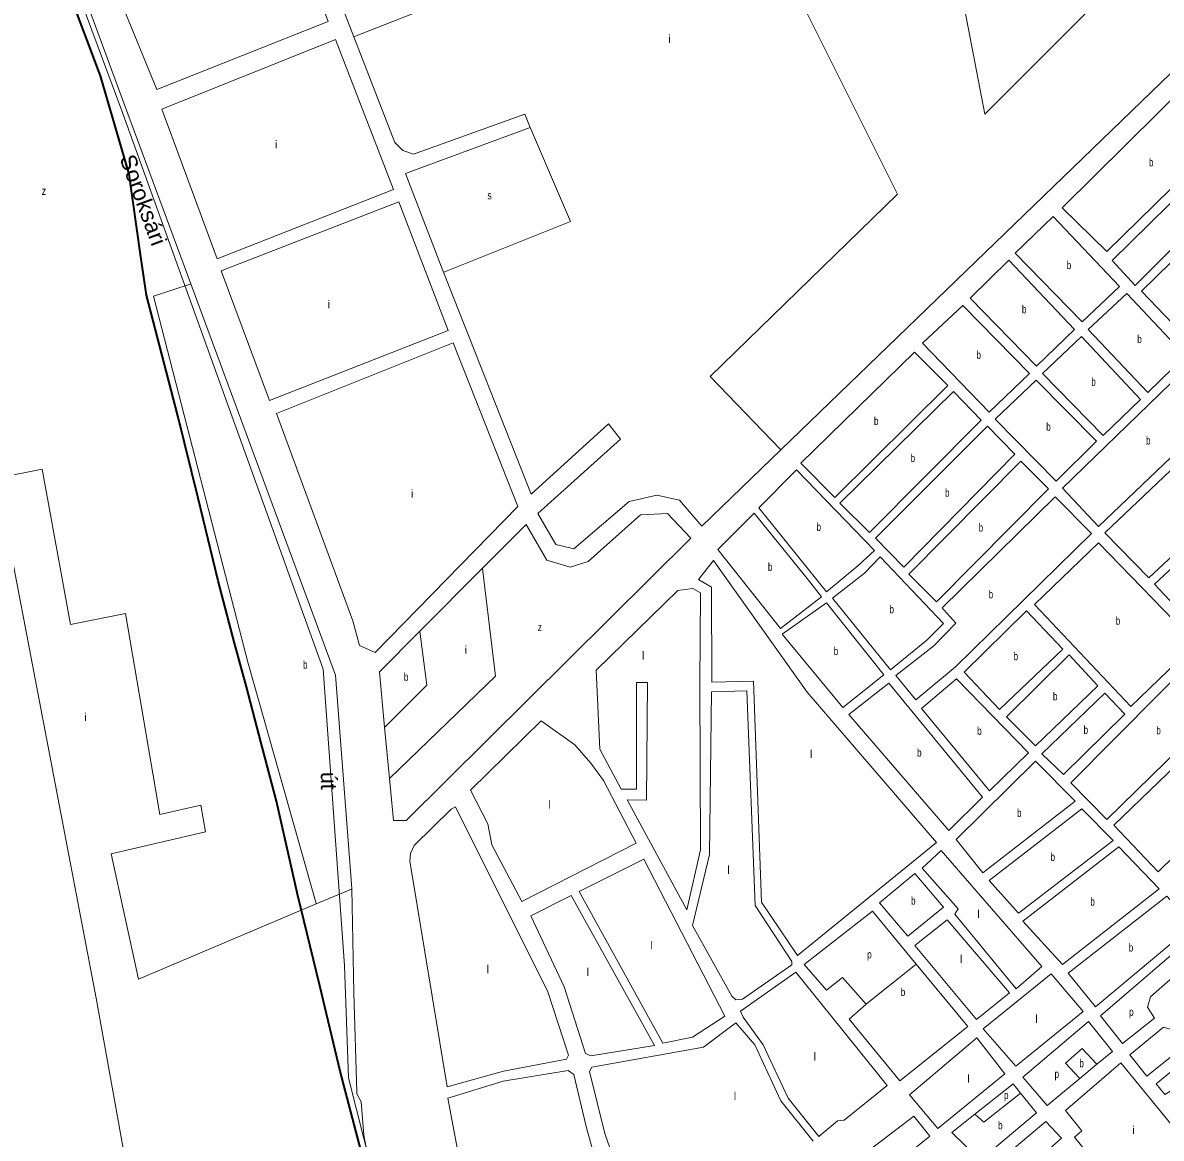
# Model space of a CAD drawing. Extents: x 639657 to 671642, y 222838 to 252123.
# Drawn here: x 653020 to 654443, y 232711 to 234105 of the extents above; entities that cross this region are included whole.
import ezdxf
from ezdxf.enums import TextEntityAlignment as Align

# ---------------------------------------------------------------- set-up
doc = ezdxf.new("R2010")
doc.units = 0
doc.header["$LTSCALE"] = 4
for name, color, linetype, lineweight in [('1', 7, 'Continuous', 13), ('21', 7, 'Continuous', 13), ('5', 7, 'Continuous', 13), ('57', 7, 'Continuous', 35)]:
    doc.layers.add(name, color=color, linetype=linetype, lineweight=lineweight)
doc.layers.add('22', color=7, linetype='Continuous')
doc.layers.add('7', color=7, linetype='Continuous')

msp = doc.modelspace()

# ---------------------------------------------------------------- linework, layer by layer
at = {"layer": '1'}
for p, q in [((653741.171, 233197.403), (653768.183, 233147.541)), ((654257.61, 232779.4), (654209.868, 232741.381))]:
    msp.add_line(p, q, dxfattribs=at)
for points in [[(653230.236, 233778.704), (653147.35, 234002.53), (652951.92, 234532.82), (652888.54, 234648.52), (652677.27, 235014.9), (652582.2, 235169.16), (652533.15, 235140.35), (652841.24, 234681.91), (652915.24, 234543.28), (652936.9, 234438.04), (652919.899, 234426.046)], [(654985.333, 234555.363), (654904.216, 234476.948), (653967.4, 233571.338)], [(653654.42, 233974.04), (653647.54, 233990.94), (653508.5, 233940.77), (653495.09, 233945.58), (653485.29, 233955.65), (653434.171, 234087.499), (653400.76, 234173.676)], [(653546.083, 233793.265), (653542.28, 233802.91), (653498.47, 233916.52), (653654.42, 233974.04)], [(653686.27, 233453.09), (653663.95, 233491.87), (653767.07, 233584.84), (653751.98, 233603.78), (653655.4, 233515.97), (653546.083, 233793.265)], [(653431.427, 233022.842), (653431.3, 233028.73), (653411.18, 233290.08), (653230.236, 233778.704)], [(653967.4, 233571.338), (653868.88, 233476.1), (653840.77, 233508.74), (653812.6, 233514.94), (653777.89, 233507.02), (653708.97, 233447.79), (653686.27, 233453.09)], [(653825.93, 233491.87), (653854.85, 233461.22), (653499.5, 233108.36), (653483.38, 233108.25), (653478.474, 233160.811), (653472.487, 233224.945)], [(653594.867, 233423.555), (653649.11, 233478.1), (653675.27, 233433.68), (653704.2, 233425.07), (653726.83, 233431.95), (653791.97, 233490.15), (653825.93, 233491.87)], [(653472.487, 233224.945), (653466.04, 233294.01), (653516.542, 233344.793), (653594.867, 233423.555)], [(653866.3, 233278.62), (653867.08, 233392.63), (653857.37, 233398.13), (653838.92, 233395.82), (653736.72, 233296.15), (653741.171, 233197.403)], [(653775.403, 233134.215), (653799.636, 233133.753), (653800.784, 233280.821), (653787.006, 233280.821), (653787.006, 233147.541), (653768.183, 233147.541)], [(653775.403, 233134.215), (653849.95, 232996.61), (653866.94, 233071.89), (653866.3, 233278.62)], [(653437.95, 232767.04), (653437.891, 232769.04), (653434.219, 232892.98), (653431.427, 233022.842)], [(654081.92, 232995.08), (653996.41, 232928.3), (654024.51, 232896.39), (654044.54, 232912.03), (654074.11, 232879.09)], [(654074.11, 232879.09), (654052.79, 232860.23), (654116, 232782.96), (654200.84, 232850.86), (654136.497, 232928.892), (654081.92, 232995.08)], [(654014.963, 232713.614), (654038.09, 232733.09), (654046.69, 232733.93), (654100.3, 232777.41), (653985.97, 232918.71), (653916.93, 232870.12), (653920.22, 232862.64)], [(653911.143, 232855.723), (653870.92, 232825.07), (653731.52, 232800.25), (653728.35, 232794.64), (653747.46, 232717.32), (653756.92, 232691), (653766.81, 232671.28)], [(653911.143, 232855.723), (653935.122, 232828.128), (653967.271, 232758.041), (654007.973, 232707.728)], [(653920.22, 232862.64), (653945.456, 232828.128), (653976.457, 232761.488), (654014.963, 232713.614)], [(654362.252, 232803.732), (654381.71, 232819.91), (654351.71, 232857.15), (654269.88, 232787.75)], [(654269.88, 232787.75), (654300.31, 232752.23), (654340.955, 232786.025), (654362.252, 232803.732)], [(654490.49, 232662.19), (654501.05, 232672.47), (654391.99, 232805.49), (654323.08, 232746.16), (654343.43, 232720.76), (654334.17, 232712.83), (654421.359, 232604.808), (654504.93, 232501.27)], [(653254.14, 232496.55), (653449.43, 232522.03), (653454.39, 232520.57), (653481.84, 232525.52), (653498.06, 232538.11), (653476.09, 232597.16), (653468.56, 232598.6), (653446.33, 232715.38), (653443.19, 232757), (653437.95, 232767.04)], [(654209.868, 232741.381), (654180.96, 232718.36), (654216.55, 232683.9), (654286.75, 232743.02), (654266.871, 232767.837), (654257.61, 232779.4)], [(654274.154, 232672.782), (654317.84, 232711.37), (654298.33, 232732.47), (654253.466, 232694.311), (654206.676, 232654.513)]]:
    msp.add_lwpolyline(points, dxfattribs=at)
for points in [[(653360.33, 234218.61), (653142.73, 234132.65), (653187.84, 234021.81), (653402.01, 234106.79)], [(653411.28, 234084.1), (653194.19, 233997.22), (653263.35, 233810.08), (653483.57, 233896.53)], [(654478.76, 234032.28), (654534.4, 233976.04), (654374.8, 233819.14), (654319.07, 233873.64)], [(654574.31, 233940.27), (654546.02, 233970), (654381.22, 233807.95), (654409.94, 233776.93)], [(654621.46, 233892.02), (654583.53, 233931.87), (654417.87, 233769.82), (654457.74, 233728.46)], [(653490.13, 233881.53), (653268.3, 233795.07), (653328.58, 233633.22), (653552.01, 233720.77)], [(654260.05, 233817.05), (654307.44, 233862.92), (654390.38, 233775.47), (654343.86, 233731.54)], [(654203.82, 233761.1), (654252.07, 233808.26), (654334.16, 233721.67), (654286.77, 233675.8)], [(654399.82, 233766.64), (654351.35, 233721.85), (654425.94, 233643.02), (654472.9, 233688.89)], [(654144.59, 233704.94), (654194.99, 233751.88), (654277.94, 233667.01), (654227.54, 233618.57)], [(653558.03, 233705.23), (653337.49, 233616.87), (653432.67, 233357.76), (653440.95, 233327.19), (653460.73, 233318.32), (653639.05, 233500.48)], [(654342.95, 233713.27), (654294.49, 233666.97), (654369.94, 233589.44), (654416.89, 233634.23)], [(654034.73, 233511.8), (653992.36, 233554.91), (654134.46, 233693.36), (654176.04, 233652)], [(654527.55, 233631.59), (654481.26, 233680.48), (654319.27, 233523.59), (654364.28, 233475.78)], [(654286.52, 233658.4), (654235.04, 233609.74), (654311.35, 233532.42), (654361.75, 233582.36)], [(654183.12, 233644.25), (654041.16, 233504.7), (654078.25, 233468.08), (654217.84, 233608.71)], [(654593.14, 233566.54), (654535.91, 233622.98), (654372, 233467.81), (654427.09, 233411.39)], [(654225.56, 233600.96), (654085.54, 233460.98), (654121.12, 233424.8), (654259.86, 233566.06)], [(654267.35, 233557.24), (654127.33, 233415.97), (654162.06, 233381.51), (654301.65, 233522.78)], [(654643.72, 233513.55), (654601.07, 233559.21), (654434.16, 233403.64), (654477.24, 233357.98)], [(653940.08, 233499.12), (654024.42, 233393.85), (654063.75, 233426.65), (654084.64, 233445.72), (653986.95, 233546.62)], [(654170.85, 233371.61), (654168.92, 233373.98), (654310.01, 233512.87), (654355.67, 233466.99), (654185.5, 233300.24), (654136.19, 233259.11), (654111.12, 233289.67), (654158.49, 233326.73), (654186.06, 233355.03)], [(653966.87, 233348.2), (654018.16, 233387.78), (654000.53, 233410.68), (653934.12, 233492.2), (653888.54, 233447.14)], [(654486.11, 233329.7), (654404.68, 233250.62), (654284.23, 233378.12), (654364.37, 233455.28)], [(654104.26, 233296.57), (654032.06, 233386.33), (654072.11, 233417.39), (654091.5, 233437.76), (654170.81, 233354.63), (654149.69, 233333.63)], [(654000.27, 233268.79), (653883.4, 233433.04), (653864.68, 233409.32), (653880.64, 233399.93), (653881.1, 233281.11), (653933.49, 233282.43), (653943.29, 233006.23), (653988.35, 232939.89), (654161.85, 233080.83)], [(654024.62, 233380.47), (653969.07, 233340.99), (654044.71, 233249.56), (654095.96, 233290.26)], [(654319.76, 233322.59), (654274.11, 233370.19), (654196.33, 233293.89), (654240.7, 233247.15)], [(654541.63, 233272.83), (654495.34, 233322.37), (654329.66, 233155.62), (654374.68, 233109.53)], [(654363.27, 233276.72), (654327.7, 233315.27), (654249.49, 233237.89), (654285.72, 233201.71)], [(654219.16, 233137.41), (654102.39, 233280.15), (654052.21, 233240.73), (654177.15, 233096.05)], [(654227.99, 233145.55), (654143.14, 233248.46), (654187.07, 233285.31), (654276.89, 233192.92)], [(653981.06, 232932.29), (653981.09, 232928.21), (653919.6, 232884.95), (653911.23, 232884.24), (653906.25, 232888.92), (653857.2, 232977.14), (653878.16, 233065.77), (653880.77, 233269.09), (653924.78, 233270.33), (653935.38, 233002.3)], [(654397.14, 233241.18), (654372.06, 233267.46), (654293.43, 233191.8), (654320.45, 233165.74)], [(654605.08, 233206.93), (654551.28, 233264), (654383.47, 233102.42), (654438.99, 233044.27)], [(653668.02, 233232.9), (653579.81, 233146.27), (653601.43, 233104.16), (653606.37, 233077.8), (653643.9, 233007.28), (653786.77, 233080), (653745.74, 233158.43), (653730.1, 233179.98), (653710.15, 233202.99)], [(654335.19, 233132.4), (654285.67, 233182.58), (654186.36, 233084.42), (654219.79, 233043.09)], [(653560.87, 233125.28), (653555.51, 233122.46), (653509.29, 233076.97), (653504.64, 233067.27), (653503.86, 233057.6), (653550.66, 232775.51), (653621.16, 232795.22), (653699.87, 232810.06), (653702.19, 232815.24), (653676.4, 232894.43)], [(654382.78, 233083.51), (654343.55, 233123.14), (654227.71, 233033.4), (654264.15, 232992.71)], [(654188.94, 232998.05), (654184.85, 232991.18), (654261.34, 232898.19), (654293.43, 232926.04), (654167.85, 233070.93), (654144.15, 233048.86)], [(654269.71, 232982.6), (654319.22, 232928.55), (654440.22, 233023), (654389.85, 233075.55)], [(653715.61, 233019.67), (653796.17, 233060.12), (653897.66, 232863.94), (653857.28, 232837.63), (653819.98, 232830.21)], [(654125.9, 232964.04), (654090.54, 233005.37), (654134.9, 233042.22), (654170.47, 233000.03)], [(653809.69, 232827.33), (653729.9, 232814.19), (653723.43, 232817.35), (653696.76, 232900.62), (653655.21, 232989.35), (653705.32, 233014.5)], [(654326.29, 232917.58), (654360.57, 232875.6), (654482.45, 232977.56), (654449.44, 233013.74)], [(654134.68, 232952.2), (654211.82, 232859.85), (654252.95, 232893.05), (654175.16, 232984.33)], [(654503.039, 232949.93), (654487.975, 232968.302), (654366.841, 232864.32), (654394.397, 232829.851), (654434.01, 232861.448), (654425.398, 232875.236), (654429.417, 232887.874), (654450.658, 232906.832)], [(654220.17, 232848.02), (654260.89, 232801.52), (654345.08, 232869.63), (654305.01, 232916.99)], [(654469.59, 232849.061), (654525.864, 232892.47), (654541.939, 232913.151), (654558.013, 232895.917), (654424.823, 232789.062), (654403.583, 232815.489), (654445.491, 232849.958), (654458.121, 232846.511)], [(654436.41, 232779.39), (654447.12, 232765.83), (654597.33, 232857.4), (654568.61, 232887.77)], [(654247.11, 232791.88), (654163.35, 232723.34), (654128.21, 232765.74), (654212.41, 232836.65)], [(653708.83, 232790.82), (653701.92, 232795.92), (653620.41, 232782.55), (653551.42, 232761.57), (653567.37, 232677.35), (653583.05, 232625.11), (653615.77, 232539.55), (653814.25, 232563.58), (653743.77, 232670.07), (653735.26, 232686.74), (653724.19, 232725.92)], [(653906.64, 232661.83), (653816.42, 232597.58), (653838.71, 232565.73), (653896.21, 232573.53), (653936.91, 232585.04), (653969.39, 232605.72), (653995.04, 232625.74), (654015.44, 232606.4), (654084.76, 232658.22), (654153.45, 232714.13), (654133.52, 232738.88), (654029.96, 232659.64), (654008.12, 232683.99)]]:
    msp.add_lwpolyline(points, close=True, dxfattribs=at)
at = {"layer": '21'}
for points in [[(653967.4, 233571.338), (653966.92, 233571.838), (653879.185, 233663.146), (654113.132, 233891.016), (653910.378, 234296.811), (653988.361, 234331.147), (653903.373, 234514.327), (653903.141, 234514.827)], [(653556.435, 234239.766), (653592.21, 234150.1), (653434.671, 234087.697), (653434.171, 234087.499)], [(653654.42, 233974.04), (653654.633, 233973.54), (653704.505, 233856.679), (653546.51, 233793.436), (653546.083, 233793.265)], [(653386.962, 233004.06), (653386.821, 233004.56), (653301.588, 233306.057), (653183.937, 233763.261), (653229.736, 233778.537), (653230.236, 233778.704)], [(652987.643, 233535.991), (653044.716, 233547.413), (653080.011, 233353.15), (653148.641, 233366.886), (653191.78, 233115.718), (653242.763, 233127.492), (653248.645, 233094.134), (653130.993, 233066.662), (653165.044, 232910.321), (653386.962, 233004.06)], [(653478.474, 233160.811), (653478.974, 233161.293), (653610.926, 233288.566), (653594.926, 233423.055), (653594.867, 233423.555)], [(653472.487, 233224.945), (653472.987, 233225.445), (653525.145, 233277.641), (653516.606, 233344.293), (653516.542, 233344.793)], [(653386.962, 233004.06), (653430.927, 233022.631), (653431.427, 233022.842)], [(654074.11, 232879.09), (654074.61, 232879.489), (654135.997, 232928.493), (654136.497, 232928.892)], [(654340.955, 232786.025), (654340.491, 232786.525), (654323.21, 232805.149), (654343.877, 232823.532), (654361.788, 232804.232), (654362.252, 232803.732)], [(654209.868, 232741.381), (654210.368, 232740.943), (654221.021, 232731.615), (654266.371, 232767.442), (654266.871, 232767.837)]]:
    msp.add_lwpolyline(points, dxfattribs=at)
msp.add_lwpolyline([(654155.932, 234335.673), (654222.308, 233990.904), (654347.08, 234115.764), (654309.648, 234315.54), (654253.501, 234359.241)], close=True, dxfattribs=at)
at = {"layer": '5'}
msp.add_line((653112.15, 232886.35), (653164.81, 232594.53), dxfattribs=at)
msp.add_lwpolyline([(652983.07, 233559.85), (652987.643, 233535.991), (653112.15, 232886.35)], dxfattribs=at)
at = {"layer": '57', "lineweight": 13}
msp.add_lwpolyline([(652945.996, 234527.229), (653145.253, 233991.849), (653395.89, 233297.234), (653422.208, 232927.358), (653427.221, 232786.93), (653474.842, 232598.858), (653519.957, 232498.552), (653931.002, 231949.38), (653971.104, 231894.212), (654013.712, 231874.151), (654053.814, 231856.597), (654113.967, 231773.845), (654176.627, 231630.91), (654224.248, 231452.868), (654273.122, 231278.588), (654303.199, 231168.252), (654368.365, 231022.809), (654441.049, 230877.366)], dxfattribs=at)
at = {"layer": '57'}
msp.add_lwpolyline([(653454.502, 232652.536), (653416.809, 232795.209), (653391.42, 232901.895), (653363.493, 233016.201), (653337.469, 233132.413), (653317.793, 233206.713), (653300.021, 233275.297), (653284.801, 233329.746), (653264.432, 233407.957), (653239.722, 233510.894), (653214.334, 233613.77), (653174.981, 233764.909), (653167.999, 233812.538), (653153.401, 233916.048), (653117.362, 234038.79), (653077.193, 234146.469)], dxfattribs=at)

# ---------------------------------------------------------------- texts
at = {"layer": '22', "width": 1.05}
msp.add_text('Soroksári', height=20, rotation=290.17, dxfattribs=at).set_placement((653161.578, 233880.232), align=Align.CENTER)
at = {"layer": '22'}
msp.add_text('út', height=20, rotation=270.358, dxfattribs=at).set_placement((653392.896, 233157.955), align=Align.CENTER)
at = {"layer": '7'}
for s, p in [('i', (653826.85, 234079.867)), ('i', (653335.657, 233948.092)), ('i', (653401.162, 233748.316)), ('i', (653505.338, 233511.775)), ('i', (653572.403, 233316.681)), ('l', (653793.85, 233309.405)), ('i', (653097.198, 233232.68)), ('l', (654003.968, 233186.465)), ('l', (653676.734, 233123.272)), ('l', (653900.631, 233041.695)), ('l', (654212.939, 232986.544)), ('l', (653804.183, 232947.479)), ('l', (654191.123, 232930.245)), ('l', (653599.806, 232917.606)), ('l', (653724.958, 232914.159)), ('l', (654285.274, 232855.562)), ('l', (654008.561, 232808.455)), ('l', (654200.308, 232780.879)), ('l', (653908.668, 232759.049)), ('i', (654406.379, 232716.472))]:
    msp.add_text(s, height=10, dxfattribs=at).set_placement(p)
for s, width, p in [('b', 0.75, (654427.344, 233925.71)), ('z', 0.8, (653044.255, 233890.033)), ('s', 0.8, (653600.876, 233884.405)), ('b', 0.75, (654324.609, 233797.23)), ('b', 0.75, (654268.611, 233742.03)), ('b', 0.75, (654412.686, 233704.83)), ('b', 0.75, (654211.831, 233685.225)), ('b', 0.75, (654355.278, 233651.355)), ('b', 0.75, (654083.758, 233602.58)), ('b', 0.75, (654299.011, 233595.41)), ('b', 0.75, (654423.557, 233578.13)), ('b', 0.75, (654129.599, 233556.165)), ('b', 0.75, (654172.542, 233512.88)), ('b', 0.75, (654012.063, 233470.235)), ('b', 0.75, (654214.571, 233469.375)), ('b', 0.75, (653951.321, 233420.2)), ('b', 0.75, (654227.064, 233385.99)), ('b', 0.75, (654103.163, 233367.165)), ('b', 0.75, (654385.79, 233352.95)), ('z', 0.8, (653663.746, 233344.919)), ('b', 0.75, (654033.471, 233315.015)), ('b', 0.75, (653370.532, 233298.097)), ('b', 0.75, (654258.284, 233308.67)), ('b', 0.75, (653496.525, 233282.891)), ('b', 0.75, (654307.367, 233258.49)), ('b', 0.75, (654212.69, 233215.43)), ('b', 0.75, (654345.678, 233216.6)), ('b', 0.75, (654436.541, 233215.95)), ('b', 0.75, (654137.676, 233188.1)), ('b', 0.75, (654262.509, 233112.835)), ('b', 0.75, (654304.361, 233057.925)), ('b', 0.75, (654130.156, 233003.13)), ('b', 0.75, (654354.115, 233002.05)), ('b', 0.75, (654402.059, 232944.67)), ('p', 0.75, (654075.338, 232936.151)), ('b', 0.75, (654117.285, 232889.02)), ('p', 0.75, (654402.572, 232864.341)), ('b', 0.75, (654340.407, 232800.094)), ('p', 0.75, (654309.432, 232786.765)), ('p', 0.75, (654246.281, 232760.339)), ('b', 0.75, (654238.894, 232722.458))]:
    msp.add_text(s, height=10, dxfattribs=dict(at, width=width)).set_placement(p)

doc.saveas('drawing.dxf')
